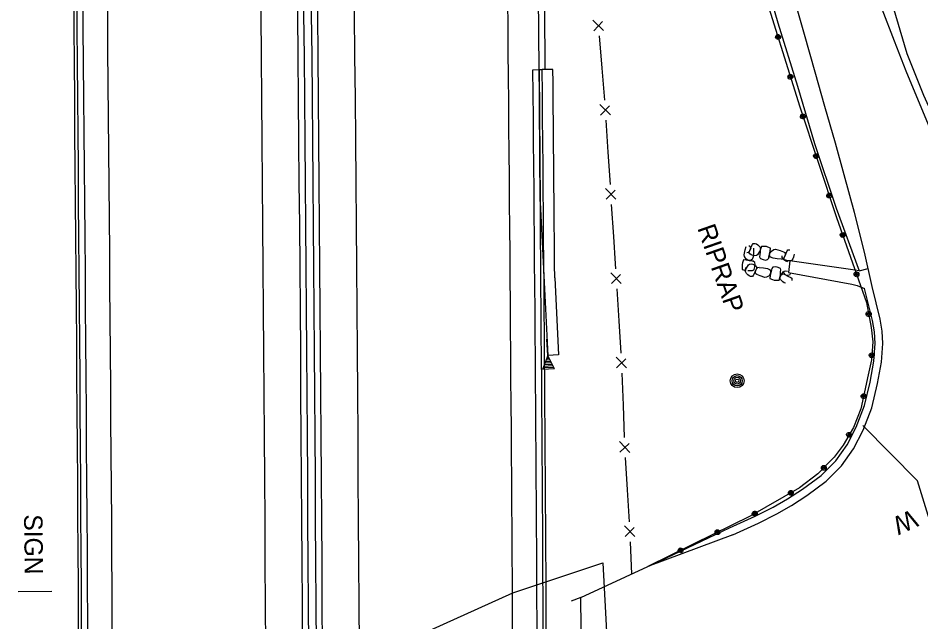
# Model space of a CAD drawing. Extents: x 588843 to 2552415, y 180129 to 269402.
# Drawn here: x 593924.3 to 594218.6, y 188389.7 to 188586.5 of the extents above; entities that cross this region are included whole.
import ezdxf

# ---------------------------------------------------------------- set-up
doc = ezdxf.new("R2010")
doc.units = 0
for name, color, linetype in [('Default', 7, 'Continuous'), ('E_AREA', 7, 'Continuous'), ('E_BMGRD_P', 7, 'Continuous'), ('E_DRN_RipRap', 7, 'Continuous'), ('E_DRN_RipRap_Text', 7, 'Continuous'), ('E_FEN_P', 7, 'Continuous'), ('E_MISCPROP', 7, 'Continuous'), ('E_RDWY', 7, 'Continuous'), ('E_RDWY_C_and_G', 7, 'Continuous'), ('E_RDWY_Gravel', 7, 'Continuous'), ('E_SGN', 7, 'Continuous'), ('E_SGN_Text', 7, 'Continuous'), ('E_WAL', 7, 'Continuous'), ('E_WAL_Text', 7, 'Continuous'), ('P_BMGRD', 7, 'Continuous'), ('P_RDWY_BarrierConc', 7, 'Continuous'), ('P_RDWY_C_and_G', 7, 'Continuous'), ('P_RDWY_C_and_GBack', 7, 'Continuous'), ('P_RDWY_C_and_GFace', 7, 'Continuous'), ('P_RDWY_PavtEdge', 7, 'Continuous')]:
    doc.layers.add(name, color=color, linetype=linetype)

# ---------------------------------------------------------------- blocks, each defined once
blk = doc.blocks.new('W_18')
at = {"layer": 'E_WAL_Text'}
blk.add_text('W', height=12, dxfattribs=at).set_placement((-4.46, -6))
blk = doc.blocks.new('SIGN')
at = {"layer": 'Default'}
blk.add_text('SIGN', height=12, dxfattribs=at).set_placement((-18.55, -6))
blk = doc.blocks.new('RIPRT')
at = {"layer": 'E_DRN_RipRap_Text'}
blk.add_text('RIPRAP', height=12, dxfattribs=at).set_placement((-0.14, -3.59))
blk = doc.blocks.new('POLE')
at = {"layer": 'Default'}
for radius in [4.46, 3.35, 2.23, 1.12]:
    blk.add_circle((0, 0), radius, dxfattribs=at)

msp = doc.modelspace()

# ---------------------------------------------------------------- linework, layer by layer
at = {"layer": 'E_AREA'}
msp.add_lwpolyline([(593948.81, 188337.39), (594085.58, 188399.16), (594114.92, 188408.89), (594118.2, 188347.73)], dxfattribs=at)
at = {"layer": 'E_BMGRD_P'}
msp.add_lwpolyline([(594128.61, 188780.13), (594133.72, 188748.65), (594143.24, 188699.58), (594153.38, 188650.74), (594160.53, 188620.35), (594166.25, 188598.97), (594179.11, 188557.51), (594191.12, 188521.44), (594200.89, 188493.73), (594202.43, 188485.61), (594202.93, 188480.92), (594202.48, 188475.1), (594201.45, 188470.18), (594199.08, 188459.14), (594196.61, 188453.06), (594193.23, 188447.28), (594190.37, 188443.39), (594185.05, 188437.93), (594179.02, 188433.34), (594162.99, 188424.17), (594144.61, 188415.16), (594129.59, 188407.69)], dxfattribs=at)
for centre, major_axis, ratio in [((594172.04, 188580.3), (-0.397, 0.684), 0.999006), ((594172.05, 188580.3), (-0.2, 0.345), 0.999006), ((594176.07, 188567.33), (-0.397, 0.684), 0.999006), ((594176.07, 188567.33), (-0.2, 0.345), 0.999006), ((594180.15, 188554.39), (-0.237, 0.754), 0.999039), ((594180.15, 188554.39), (-0.119, 0.38), 0.999039), ((594184.44, 188541.5), (-0.237, 0.754), 0.999039), ((594184.44, 188541.51), (-0.119, 0.38), 0.999039), ((594188.73, 188528.62), (-0.237, 0.754), 0.999039), ((594188.73, 188528.62), (-0.119, 0.38), 0.999039), ((594193.12, 188515.78), (-0.263, 0.746), 0.999026), ((594193.12, 188515.78), (-0.132, 0.376), 0.999026), ((594197.63, 188502.97), (-0.263, 0.746), 0.999026), ((594197.63, 188502.97), (-0.132, 0.376), 0.999026), ((594201.59, 188490.02), (-0.147, 0.777), 0.999152), ((594201.59, 188490.02), (-0.074, 0.391), 0.999152), ((594202.59, 188476.56), (0.06, 0.788), 0.999427), ((594202.59, 188476.56), (0.03, 0.397), 0.999427), ((594199.97, 188463.26), (0.166, 0.773), 0.999575), ((594199.97, 188463.26), (0.084, 0.389), 0.999575), ((594195.19, 188450.64), (0.399, 0.683), 0.999869), ((594195.2, 188450.64), (0.201, 0.344), 0.999869), ((594186.98, 188439.91), (0.552, 0.566), 0.999988), ((594186.98, 188439.91), (0.278, 0.285), 0.999988), ((594176.22, 188431.74), (0.686, 0.393), 0.999968), ((594176.22, 188431.74), (0.346, 0.198), 0.999968), ((594164.43, 188425), (0.686, 0.393), 0.999968), ((594164.43, 188424.99), (0.346, 0.198), 0.999968), ((594152.29, 188418.92), (0.71, 0.348), 0.99994), ((594152.29, 188418.92), (0.358, 0.175), 0.99994), ((594140.29, 188413.01), (0.38, -0.694), 0.960543), ((594140.29, 188413.01), (0.191, -0.349), 0.960543)]:
    msp.add_ellipse(centre, major_axis=major_axis, ratio=ratio, dxfattribs=at)
at = {"layer": 'E_DRN_RipRap'}
for p, q in [((594161.32, 188510.88), (594161.66, 188512.02)), ((594162.53, 188512.37), (594162.88, 188512.17)), ((594162.75, 188510.41), (594163.33, 188511.9)), ((594162.88, 188512.17), (594163.13, 188511.35)), ((594163.33, 188511.9), (594163.71, 188512.66)), ((594163.71, 188512.66), (594163.9, 188513)), ((594163.9, 188513), (594164.58, 188513.03)), ((594164.01, 188511.5), (594164.04, 188510.02)), ((594164.58, 188513.03), (594165.02, 188512.84)), ((594165.02, 188512.84), (594165.46, 188512.55)), ((594165.46, 188512.55), (594165.9, 188512.12)), ((594165.9, 188512.12), (594166.17, 188511.75)), ((594166.17, 188511.75), (594166.27, 188511.59)), ((594166.64, 188512.03), (594166.24, 188510.83)), ((594166.27, 188511.59), (594166.28, 188511.03)), ((594167.29, 188511.99), (594166.64, 188512.03)), ((594168.25, 188511.98), (594167.29, 188511.99)), ((594168.76, 188511.8), (594168.25, 188511.98)), ((594169.61, 188511.43), (594168.76, 188511.8)), ((594160.97, 188509.34), (594161.32, 188510.88)), ((594161.08, 188508.72), (594160.97, 188509.34)), ((594161.64, 188507.94), (594161.08, 188508.72)), ((594161.87, 188510.02), (594162.4, 188510.21)), ((594162.4, 188510.21), (594162.84, 188510.63)), ((594162.68, 188509.92), (594162.75, 188510.41)), ((594162.84, 188509.62), (594162.68, 188509.92)), ((594162.84, 188510.63), (594163.13, 188511.35)), ((594163.25, 188509.31), (594162.84, 188509.62)), ((594163.94, 188509.07), (594163.25, 188509.31)), ((594163.91, 188508.69), (594163.56, 188507.79)), ((594164.04, 188510.02), (594163.91, 188508.69)), ((594164.46, 188508.95), (594163.94, 188509.07)), ((594164.98, 188509.07), (594164.46, 188508.95)), ((594165.3, 188509.27), (594164.98, 188509.07)), ((594165.67, 188509.87), (594165.3, 188509.27)), ((594166.01, 188510.42), (594165.67, 188509.87)), ((594166.28, 188511.03), (594166.01, 188510.42)), ((594166.11, 188509.28), (594166.05, 188508.65)), ((594166.05, 188508.65), (594166.2, 188508.2)), ((594166.19, 188510.14), (594166.11, 188509.28)), ((594166.24, 188510.83), (594166.19, 188510.14)), ((594168.99, 188508.21), (594169.04, 188508.58)), ((594169.04, 188508.58), (594169.24, 188509.55)), ((594169.24, 188509.55), (594169.51, 188510.49)), ((594169.29, 188509.12), (594169.49, 188509.96)), ((594169.58, 188508.59), (594169.29, 188509.12)), ((594169.49, 188509.96), (594169.86, 188510.53)), ((594169.51, 188510.49), (594169.61, 188511.43)), ((594170.45, 188508.19), (594169.58, 188508.59)), ((594169.86, 188510.53), (594170.66, 188511.05)), ((594170.66, 188511.05), (594171.27, 188511.12)), ((594171.27, 188511.12), (594172.76, 188510.69)), ((594172.76, 188510.69), (594173.85, 188510.27)), ((594173.4, 188508.44), (594173.35, 188508.98)), ((594173.85, 188510.27), (594174.21, 188510.07)), ((594174.07, 188508.31), (594174.65, 188509.8)), ((594174.16, 188508.53), (594174.45, 188509.25)), ((594174.21, 188510.07), (594174.45, 188509.25)), ((594174.65, 188509.8), (594175.03, 188510.56)), ((594175.03, 188510.56), (594175.22, 188510.9)), ((594175.22, 188510.9), (594175.9, 188510.93)), ((594177.22, 188509.05), (594177.08, 188508.54)), ((594177.25, 188509.53), (594177.22, 188509.05)), ((594160.45, 188506.73), (594160.31, 188506.2)), ((594160.31, 188506.2), (594160.35, 188505.22)), ((594160.77, 188507.62), (594160.45, 188506.73)), ((594161.7, 188507.59), (594160.77, 188507.62)), ((594162.22, 188507.6), (594161.64, 188507.94)), ((594162.63, 188507.37), (594161.7, 188507.59)), ((594162.07, 188505.46), (594162.45, 188506.05)), ((594163.06, 188507.45), (594162.22, 188507.6)), ((594162.45, 188506.05), (594162.78, 188506.25)), ((594163.6, 188507.23), (594162.63, 188507.37)), ((594162.78, 188506.25), (594163.3, 188506.35)), ((594163.56, 188507.79), (594163.06, 188507.45)), ((594163.3, 188506.35), (594163.82, 188506.21)), ((594163.96, 188507.21), (594163.6, 188507.23)), ((594163.82, 188506.21), (594164.5, 188505.96)), ((594164.46, 188506.83), (594163.96, 188507.21)), ((594164.62, 188506.16), (594164.46, 188506.83)), ((594164.5, 188505.41), (594164.62, 188506.16)), ((594164.5, 188505.96), (594164.91, 188505.63)), ((594164.91, 188505.63), (594165.05, 188505.33)), ((594166.2, 188508.2), (594166.31, 188508.1)), ((594166.31, 188508.1), (594167.19, 188507.77)), ((594167.19, 188507.77), (594167.92, 188507.61)), ((594167.92, 188507.61), (594168.59, 188507.73)), ((594168.59, 188507.73), (594168.99, 188508.21)), ((594171.74, 188507.97), (594170.45, 188508.19)), ((594173.19, 188507.92), (594171.74, 188507.97)), ((594173.19, 188507.92), (594173.72, 188508.11)), ((594173.67, 188507.98), (594173.4, 188508.44)), ((594173.97, 188507.72), (594173.67, 188507.98)), ((594173.72, 188508.11), (594174.16, 188508.53)), ((594174.64, 188507.54), (594173.97, 188507.72)), ((594174, 188507.82), (594174.07, 188508.31)), ((594174.16, 188507.52), (594174, 188507.82)), ((594174.57, 188507.21), (594174.16, 188507.52)), ((594175.26, 188506.97), (594174.57, 188507.21)), ((594175.26, 188507.38), (594174.64, 188507.54)), ((594175.92, 188507.3), (594175.26, 188507.38)), ((594176.45, 188507.47), (594175.92, 188507.3)), ((594176.56, 188507.61), (594176.45, 188507.47)), ((594176.82, 188507.98), (594176.56, 188507.61)), ((594177.08, 188508.54), (594176.82, 188507.98)), ((594160.35, 188505.22), (594160.35, 188504.56)), ((594160.35, 188504.56), (594161.55, 188504.23)), ((594161.42, 188503.75), (594161.44, 188504.31)), ((594161.52, 188503.6), (594161.42, 188503.75)), ((594161.44, 188504.31), (594161.72, 188504.92)), ((594161.48, 188504.52), (594161.54, 188505.2)), ((594161.78, 188503.22), (594161.52, 188503.6)), ((594161.72, 188504.92), (594162.07, 188505.46)), ((594162.21, 188502.78), (594161.78, 188503.22)), ((594162.64, 188502.48), (594162.21, 188502.78)), ((594162.23, 188504.23), (594163.09, 188504.21)), ((594163.09, 188504.21), (594163.7, 188504.18)), ((594163.7, 188504.18), (594164.14, 188504.37)), ((594164.35, 188503.37), (594163.96, 188502.62)), ((594164.14, 188504.37), (594164.24, 188504.49)), ((594164.24, 188504.49), (594164.5, 188505.41)), ((594164.98, 188504.84), (594164.35, 188503.37)), ((594164.88, 188504.62), (594164.57, 188503.91)), ((594164.79, 188503.09), (594164.57, 188503.91)), ((594165.14, 188502.88), (594164.79, 188503.09)), ((594165.33, 188505.03), (594164.88, 188504.62)), ((594165.05, 188505.33), (594164.98, 188504.84)), ((594166.22, 188502.43), (594165.14, 188502.88)), ((594165.86, 188505.21), (594165.33, 188505.03)), ((594165.86, 188505.21), (594167.31, 188505.11)), ((594167.31, 188505.11), (594168.59, 188504.87)), ((594168.59, 188504.87), (594169.45, 188504.44)), ((594169.49, 188503.08), (594169.12, 188502.51)), ((594169.39, 188504.45), (594169.69, 188503.92)), ((594169.74, 188503.48), (594169.47, 188502.55)), ((594169.69, 188503.92), (594169.49, 188503.08)), ((594169.94, 188504.46), (594169.74, 188503.48)), ((594169.98, 188504.82), (594169.94, 188504.46)), ((594170.39, 188505.31), (594169.98, 188504.82)), ((594171.07, 188505.43), (594170.39, 188505.31)), ((594171.8, 188505.27), (594171.07, 188505.43)), ((594172.68, 188504.95), (594171.8, 188505.27)), ((594172.8, 188504.85), (594172.68, 188504.95)), ((594172.77, 188502.21), (594172.82, 188502.9)), ((594172.95, 188504.39), (594172.8, 188504.85)), ((594172.82, 188502.9), (594172.89, 188503.77)), ((594172.89, 188503.77), (594172.95, 188504.39)), ((594172.94, 188502.52), (594173.28, 188502.92)), ((594173, 188502.63), (594173.34, 188503.18)), ((594173.28, 188502.92), (594173.58, 188503.06)), ((594173.34, 188503.18), (594173.71, 188503.78)), ((594173.58, 188503.06), (594174.06, 188502.97)), ((594173.71, 188503.78), (594174.03, 188503.98)), ((594173.73, 188503.88), (594173.89, 188503.33)), ((594173.89, 188503.33), (594174.28, 188502.86)), ((594174.03, 188503.98), (594174.55, 188504.1)), ((594174.06, 188502.97), (594175.49, 188502.29)), ((594174.28, 188502.86), (594174.96, 188502.53)), ((594174.55, 188504.1), (594175.08, 188503.98)), ((594175.78, 188502.73), (594174.96, 188502.53)), ((594176, 188503.08), (594175.78, 188502.73)), ((594163.07, 188502.28), (594162.64, 188502.48)), ((594163.75, 188502.29), (594163.07, 188502.28)), ((594163.96, 188502.62), (594163.75, 188502.29)), ((594167.69, 188501.95), (594166.22, 188502.43)), ((594168.3, 188502.01), (594167.69, 188501.95)), ((594169.12, 188502.51), (594168.3, 188502.01)), ((594169.47, 188502.55), (594169.38, 188501.61)), ((594169.38, 188501.61), (594170.23, 188501.24)), ((594170.23, 188501.24), (594170.75, 188501.06)), ((594170.75, 188501.06), (594171.72, 188501.05)), ((594171.72, 188501.05), (594172.37, 188501.01)), ((594172.37, 188501.01), (594172.77, 188502.21)), ((594172.67, 188501.83), (594172.94, 188502.52)), ((594172.74, 188502.01), (594173, 188502.63)), ((594172.74, 188501.45), (594172.74, 188502.01)), ((594172.84, 188501.3), (594172.74, 188501.45)), ((594173.12, 188500.93), (594172.84, 188501.3)), ((594173.56, 188500.5), (594173.12, 188500.93)), ((594174.01, 188500.21), (594173.56, 188500.5)), ((594174.45, 188500.02), (594174.01, 188500.21)), ((594175.49, 188502.29), (594176.21, 188501.87)), ((594176.21, 188501.87), (594176.53, 188501.65)), ((594176.53, 188501.65), (594176.51, 188500.96))]:
    msp.add_line(p, q, dxfattribs=at)
at = {"layer": 'E_FEN_P'}
for p, q in [((594115.16, 188582.39), (594111.68, 188585.78)), ((594111.96, 188582.3), (594114.85, 188585.3)), ((594117.39, 188554.95), (594113.92, 188558.34)), ((594114.2, 188554.85), (594117.09, 188557.85)), ((594119.16, 188527.45), (594115.74, 188530.89)), ((594115.97, 188527.41), (594118.9, 188530.36)), ((594120.93, 188499.97), (594117.52, 188503.42)), ((594117.74, 188499.93), (594120.68, 188502.88)), ((594122.62, 188472.45), (594119.29, 188475.98)), ((594119.42, 188472.49), (594122.44, 188475.37)), ((594123.7, 188444.94), (594120.37, 188448.47)), ((594120.51, 188444.98), (594123.52, 188447.86)), ((594125.35, 188417.49), (594121.94, 188420.95)), ((594122.15, 188417.46), (594125.1, 188420.4))]:
    msp.add_line(p, q, dxfattribs=at)
for points in [[(594114.67, 188570.18), (594113.82, 188580.66)], [(594115.53, 188559.7), (594114.67, 188570.18)], [(594116.69, 188542.72), (594116.01, 188553.21)], [(594117.37, 188532.23), (594116.69, 188542.72)], [(594118.47, 188515.24), (594117.79, 188525.74)], [(594119.15, 188504.75), (594119.05, 188506.42), (594118.47, 188515.24)], [(594120.23, 188487.77), (594119.57, 188498.26)], [(594120.9, 188477.28), (594120.23, 188487.77)], [(594121.62, 188460.27), (594121.21, 188470.78)], [(594122.03, 188449.77), (594121.62, 188460.27)], [(594122.94, 188432.77), (594122.3, 188443.26)], [(594123.58, 188422.28), (594122.94, 188432.77)], [(594124.37, 188405.27), (594123.95, 188415.78)]]:
    msp.add_lwpolyline(points, dxfattribs=at)
at = {"layer": 'E_RDWY'}
for p, q in [((594198.47, 188504.06), (594201.41, 188504.85)), ((594157.3, 188418.07), (594129.59, 188407.69))]:
    msp.add_line(p, q, dxfattribs=at)
for points in [[(594202.7, 188498.93), (594200.25, 188510.15), (594196.96, 188523.05), (594193.55, 188535.42), (594190.79, 188545.68), (594187.26, 188557.67), (594184.11, 188568.87), (594180.68, 188581.14), (594177.17, 188593.41), (594173.66, 188606.28), (594169.93, 188620.11), (594167.27, 188631.13), (594163.69, 188646.21), (594160.06, 188662.17), (594157.13, 188675.54), (594153.82, 188692.28), (594150.86, 188707.28), (594148.09, 188722.18), (594145.52, 188737.1), (594143.4, 188750.46), (594141.5, 188762.57), (594139.51, 188777.05), (594137.24, 188794.21), (594135.56, 188808.64)], [(594238.09, 188516.19), (594232.65, 188525.51), (594227.65, 188536.67), (594221.98, 188549.62), (594217.84, 188559.49), (594213.81, 188569.16), (594209.98, 188578.88), (594205.95, 188589.38), (594201.91, 188600.04), (594197.03, 188613.17), (594193.88, 188623.65), (594190.37, 188636.85), (594186.3, 188652.82), (594182.77, 188668.16), (594179.33, 188683.95), (594175.86, 188700.98), (594172.88, 188717.1), (594170.52, 188730.15), (594168.11, 188744.63), (594166.01, 188757.73), (594163.81, 188772.44), (594162.02, 188785.1), (594159.34, 188806.21)], [(594198.47, 188504.06), (594195.64, 188504.49), (594175.92, 188507.3), (594175.49, 188503.59), (594196.05, 188499.73), (594197.8, 188499.34), (594200.28, 188498.32)], [(594108.48, 188348.19), (594108.14, 188358.65), (594107.71, 188397.57)]]:
    msp.add_lwpolyline(points, dxfattribs=at)
at = {"layer": 'E_RDWY_C_and_G'}
for points in [[(594156.27, 188420.34), (594164.62, 188424.14), (594170.44, 188427.06), (594175.08, 188429.77), (594180.01, 188432.97), (594186.09, 188437.43), (594190.86, 188442.13), (594194.53, 188447.37), (594197.56, 188453.18), (594200.26, 188460.21), (594202.03, 188467.85), (594203.27, 188474.68), (594203.69, 188480.42), (594203.53, 188484.16), (594202.89, 188487.86), (594200.28, 188498.32)], [(594157.3, 188418.07), (594165.69, 188421.89), (594171.63, 188424.86), (594176.4, 188427.64), (594181.44, 188430.91), (594187.71, 188435.52), (594192.77, 188440.51), (594196.67, 188446.07), (594199.84, 188452.15), (594202.66, 188459.48), (594204.48, 188467.35), (594205.75, 188474.37), (594206.19, 188480.37), (594206.03, 188484.42), (594205.34, 188488.38), (594202.7, 188498.93)]]:
    msp.add_lwpolyline(points, dxfattribs=at)
at = {"layer": 'E_RDWY_Gravel'}
for points in [[(594234.97, 188527.22), (594227.49, 188543.82), (594219.6, 188561.28), (594214.14, 188574.8), (594210.4, 188587.33), (594206.25, 188601.82), (594202.71, 188614.89), (594199.39, 188628), (594195.4, 188644.67), (594190.86, 188661.81), (594186.51, 188681.39), (594183.27, 188695.9), (594180.55, 188709.05), (594177.82, 188723.04), (594174.54, 188740.44), (594172.12, 188754.27), (594170.31, 188766.74), (594168.52, 188778.75), (594166.73, 188792.44), (594164.89, 188806.71)], [(594133.49, 188783.45), (594135.79, 188766.99), (594138.64, 188747.1), (594141.32, 188728.99), (594144.19, 188712.78), (594147.52, 188692.93), (594150.36, 188677.26), (594153.45, 188660.71), (594157.1, 188643.51), (594159.89, 188630.14), (594161.38, 188622.48), (594167.44, 188600.8), (594172.01, 188584.9), (594178.34, 188564.27), (594183.93, 188545.58), (594190.99, 188524.49), (594198.47, 188504.06)], [(594129.59, 188407.69), (594131.11, 188408.39), (594156.27, 188420.34)]]:
    msp.add_lwpolyline(points, dxfattribs=at)
at = {"layer": 'E_SGN'}
msp.add_lwpolyline([(593924.27, 188399.6), (593935.25, 188399.7)], dxfattribs=at)
at = {"layer": 'E_WAL'}
for points in [[(594225.04, 188411.3), (594217.52, 188435.68), (594199.65, 188453.65)], [(594107.78, 188397.6), (594129.59, 188407.69)], [(594107.78, 188397.6), (594104.65, 188396.44)]]:
    msp.add_lwpolyline(points, dxfattribs=at)
at = {"layer": 'P_BMGRD'}
for p, q in [((594094.15, 188569.64), (594094.53, 188526.5)), ((594094.53, 188526.5), (594096.95, 188476.51)), ((594096.96, 188476.52), (594096.7, 188481.78)), ((594096.96, 188476.51), (594095.21, 188471.92)), ((594099.16, 188472.12), (594096.96, 188476.51)), ((594098.42, 188473.58), (594095.8, 188473.45)), ((594098.18, 188474.07), (594095.99, 188473.96)), ((594097.94, 188474.55), (594096.18, 188474.47)), ((594097.69, 188475.04), (594096.38, 188474.98)), ((594097.45, 188475.54), (594096.57, 188475.49)), ((594097.2, 188476.02), (594096.77, 188476)), ((594099.16, 188472.12), (594095.21, 188471.92)), ((594098.91, 188472.6), (594095.41, 188472.43)), ((594098.67, 188473.09), (594095.6, 188472.94))]:
    msp.add_line(p, q, dxfattribs=at)
at = {"layer": 'P_RDWY_BarrierConc'}
msp.add_line((594096.15, 188569.66), (594094.15, 188569.64), dxfattribs=at)
for radius, start in [(57298.53, 359.769059), (57300.53, 359.769059), (57303.03, 359.769059), (57305.03, 359.769059), (57377.03, 0.519364), (57379.03, 0.519364)]:
    msp.add_arc((536719.48, 188049.55), radius, start, 0.6479963, dxfattribs=at)
at = {"layer": 'P_RDWY_C_and_G'}
msp.add_line((594092.15, 188569.62), (594095.15, 188569.65), dxfattribs=at)
for radius, start, end in [(57228.53, 359.920406, 0.647996), (57375.03, 0.2693264, 0.519364)]:
    msp.add_arc((536719.48, 188049.55), radius, start, end, dxfattribs=at)
at = {"layer": 'P_RDWY_C_and_GBack'}
for radius, start, end in [(57225.53, 359.920487, 0.647996), (57378.03, 0.2693238, 0.519364)]:
    msp.add_arc((536719.48, 188049.55), radius, start, end, dxfattribs=at)
at = {"layer": 'P_RDWY_C_and_GFace'}
for radius, start, end in [(57226.53, 359.920487, 0.647996), (57377.03, 0.2693246, 0.519364)]:
    msp.add_arc((536719.48, 188049.55), radius, start, end, dxfattribs=at)
at = {"layer": 'P_RDWY_PavtEdge'}
for p, q in [((594098.65, 188569.68), (594095.15, 188569.65)), ((594099.23, 188501.85), (594100.45, 188476.68)), ((594100.45, 188476.68), (594096.96, 188476.52))]:
    msp.add_line(p, q, dxfattribs=at)
for radius, start, end in [(57286.53, 359.769059, 0.647996), (57317.03, 359.769059, 0.6479963), (57367.03, 0.124367, 0.6479963), (57236.53, 359.944955, 0.647996), (57381.53, 0.4516308, 0.519364)]:
    msp.add_arc((536719.48, 188049.55), radius, start, end, dxfattribs=at)

# ---------------------------------------------------------------- block references
at = {"layer": 'E_DRN_RipRap_Text', "xscale": 0.4999999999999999, "yscale": 0.49999999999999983, "rotation": -70.75044285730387}
msp.add_blockref('RIPRT', (594147.37, 188518.57), dxfattribs=at)
at = {"layer": 'E_MISCPROP', "xscale": 0.4999999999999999, "yscale": 0.49999999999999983, "rotation": -70.75044285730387}
msp.add_blockref('POLE', (594158.72, 188468.27), dxfattribs=at)
at = {"layer": 'E_SGN_Text', "xscale": 0.5, "yscale": 0.5, "rotation": -89.32254181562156}
msp.add_blockref('SIGN', (593929.32, 188415.48), dxfattribs=at)
at = {"layer": 'E_WAL_Text', "xscale": 0.5000000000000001, "yscale": 0.5, "rotation": -155.54846470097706}
msp.add_blockref('W_18', (594214.95, 188422.84), dxfattribs=at)

doc.saveas('drawing.dxf')
